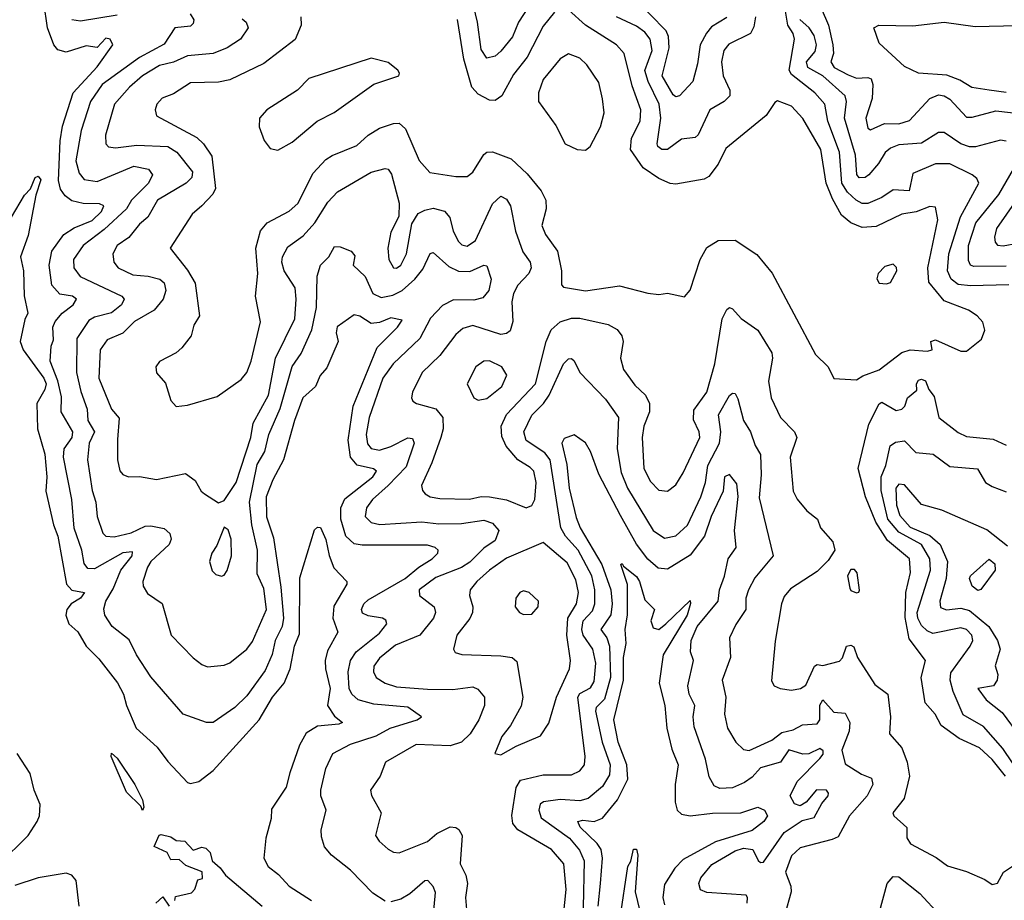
# Model space of a CAD drawing. Extents: x 1245432 to 1420865, y 606325 to 671314.
# Tile 306 of 382: x 1391170 to 1394659, y 638395 to 641514. Entities that reach past the tile are written whole.
import ezdxf

# ---------------------------------------------------------------- set-up
doc = ezdxf.new("R2010")
doc.units = 0

msp = doc.modelspace()

# ---------------------------------------------------------------- linework, layer by layer
at = {"layer": '0CON20XD'}
for points in [[(1392465, 638392.1), (1392421.2, 638421.2), (1392341.8, 638501.8), (1392274.4, 638555), (1392249.5, 638585), (1392239.7, 638620.3), (1392237.8, 638645), (1392256.4, 638715), (1392237.5, 638765), (1392237.3, 638785), (1392255, 638862), (1392280, 638915), (1392341.8, 638948.2), (1392432.5, 638977.5), (1392482.2, 639005), (1392578.8, 639035), (1392593.8, 639045), (1392545, 639079.3), (1392425, 639090.2), (1392369.2, 639105), (1392346.9, 639125), (1392337.5, 639145), (1392333.8, 639205), (1392342.1, 639245), (1392361.9, 639275), (1392445, 639341.6), (1392470.7, 639375), (1392467.6, 639387.6), (1392455, 639394.6), (1392405, 639402.6), (1392385, 639411.8), (1392380.8, 639425), (1392389.6, 639445), (1392405, 639459.7), (1392535.3, 639535), (1392584.3, 639575.7), (1392631.5, 639605), (1392651.5, 639625), (1392652.2, 639635), (1392642.5, 639645), (1392615, 639653.4), (1392383.5, 639653.5), (1392355, 639658.1), (1392325, 639685.4), (1392308.3, 639745), (1392308, 639785), (1392322.4, 639817.6), (1392421.7, 639895), (1392434.6, 639915), (1392423.9, 639923.9), (1392366.2, 639936.2), (1392342.4, 639965), (1392334.4, 640025), (1392351.8, 640145), (1392437.1, 640352.9), (1392508.9, 640425), (1392525, 640450), (1392485, 640458.4), (1392445, 640441.8), (1392415, 640437.8), (1392375, 640464.3), (1392355, 640469.2), (1392295, 640426.9), (1392291.8, 640405), (1392298.2, 640375), (1392279, 640331), (1392258.3, 640281.7), (1392235, 640254.4), (1392217.7, 640215), (1392173.7, 640175), (1392144.2, 640095), (1392105.3, 639955), (1392067.3, 639885), (1392043.8, 639825), (1392045, 639753.3), (1392069.5, 639679.5), (1392095.5, 639504.5), (1392105.2, 639395), (1392099.7, 639365), (1392075.2, 639315), (1392064.2, 639265.8), (1392040.1, 639209.9), (1391975, 639120), (1391932.1, 639077.9), (1391855, 639025.6), (1391832.5, 639025), (1391749.2, 639055), (1391695, 639117.5), (1391635, 639186.7), (1391583.8, 639265), (1391558, 639318), (1391497.8, 639365), (1391471.2, 639405), (1391468.1, 639428.1), (1391475.2, 639455), (1391501.7, 639498.3), (1391528.1, 639565), (1391568.1, 639615), (1391569.6, 639629.6), (1391535, 639625.6), (1391435, 639569.2), (1391411, 639571), (1391398, 639588), (1391390.2, 639635), (1391363.3, 639713.3), (1391355.2, 639815), (1391324.7, 639965.3), (1391328.1, 639995), (1391355.9, 640035), (1391358, 640055), (1391317.1, 640125), (1391318.7, 640178.6), (1391305.2, 640235), (1391277.6, 640305), (1391281.8, 640358.2), (1391289.6, 640380.4), (1391287.9, 640425), (1391296.2, 640445), (1391320.2, 640475), (1391359.8, 640505), (1391371.5, 640525), (1391357.5, 640535), (1391312, 640542), (1391284, 640574), (1391274.2, 640645), (1391283.7, 640695), (1391327, 640753), (1391362.6, 640777.4), (1391426.3, 640803.7), (1391460.3, 640835), (1391468.5, 640855), (1391452.7, 640862.7), (1391395, 640863.1), (1391355, 640873.2), (1391330.9, 640890.9), (1391314.6, 640914.6), (1391307, 640945), (1391313.1, 641085), (1391322.3, 641137.7), (1391360, 641255), (1391445, 641347.6), (1391500, 641425), (1391490.8, 641445), (1391475, 641449.2), (1391444.7, 641415.3), (1391405, 641421.8), (1391335, 641399.3), (1391305, 641408), (1391291.1, 641425), (1391268.4, 641485), (1391255.2, 641575.2)], [(1392994.7, 641595), (1392937, 641505), (1392916.1, 641453.9), (1392875, 641402.3), (1392855, 641384.7), (1392825, 641378.5), (1392805, 641409.2), (1392792.3, 641505), (1392777.4, 641565)], [(1393675, 641521.9), (1393620.6, 641489.4), (1393602.9, 641467), (1393580.5, 641425), (1393571.7, 641358.3), (1393554.7, 641295.3), (1393507.5, 641245), (1393495, 641240.8), (1393485, 641247.8), (1393446, 641315), (1393471.3, 641415), (1393469.3, 641455), (1393461.1, 641475), (1393345, 641594.2)], [(1394133.1, 640875), (1394103.2, 640903.2), (1394082.7, 640935), (1394074.6, 641045), (1394033.2, 641155), (1394023.2, 641215), (1393987.5, 641255), (1393905, 641320.7), (1393896, 641335), (1393915.2, 641445), (1393910.9, 641465), (1393891.2, 641495), (1393875.3, 641595)], [(1391355, 641514.6), (1391385, 641510.2), (1391515, 641531.6)], [(1391773.9, 641535), (1391786.5, 641513.5), (1391785, 641500.8), (1391775, 641491.1), (1391719.4, 641485), (1391682.1, 641427.9), (1391595, 641381), (1391462, 641285), (1391421.5, 641225), (1391387.8, 641122.2), (1391369.4, 641015), (1391381.2, 640971.2), (1391398.6, 640948.6), (1391445, 640941.6), (1391575, 640995.2), (1391626.2, 640985), (1391640.6, 640965), (1391626.7, 640935), (1391565.9, 640875), (1391548.7, 640845), (1391468.9, 640771.1), (1391394.9, 640715.1), (1391360.3, 640665), (1391361.8, 640635), (1391384.6, 640605), (1391531.4, 640535), (1391540, 640525), (1391530.7, 640505), (1391495, 640475.9), (1391435, 640460.7), (1391415, 640448.9), (1391372.2, 640385), (1391371.9, 640265), (1391386.9, 640196.9), (1391409, 640135), (1391411.9, 640095), (1391435.2, 640055), (1391416.5, 640015), (1391410.7, 639955), (1391427.4, 639847.4), (1391440, 639805), (1391444.3, 639754.3), (1391465, 639696), (1391475.4, 639685.4), (1391505, 639682.6), (1391565, 639697.3), (1391615, 639720.2), (1391635, 639721.9), (1391681.9, 639711.9), (1391702.5, 639695), (1391706.2, 639675), (1391700, 639655), (1391635.2, 639594.8), (1391622.4, 639575), (1391606.9, 639525), (1391607.6, 639507.6), (1391622.4, 639482.4), (1391675, 639447.1), (1391706.5, 639335), (1391784.1, 639254.1), (1391815, 639230), (1391835, 639222.2), (1391895, 639228.8), (1391915, 639236.7), (1391975, 639284.6), (1391995, 639311.9), (1392044.8, 639425), (1392035, 639500), (1392011.3, 639551.3), (1392013.1, 639635), (1391992, 639725), (1391984.8, 639805), (1392011.6, 639938.4), (1392038.1, 639985), (1392052.3, 640045), (1392092.9, 640137.1), (1392135, 640286.5), (1392167.4, 640332.6), (1392204.6, 640415.4), (1392221.9, 640495), (1392223.9, 640606.1), (1392236, 640645), (1392265, 640674.6), (1392285, 640711.1), (1392305, 640710), (1392344.2, 640695), (1392357.9, 640677.9), (1392352.1, 640645), (1392393.8, 640605), (1392421.7, 640545), (1392450.6, 640530.6), (1392491.9, 640538.1), (1392525, 640555.2), (1392570.4, 640595), (1392598.7, 640631.3), (1392624.3, 640685.7), (1392635, 640689.6), (1392690.7, 640640.7), (1392725, 640623.5), (1392765, 640622.2), (1392815, 640644.4), (1392825, 640642.5), (1392840.7, 640595), (1392832.5, 640555), (1392810.8, 640529.2), (1392778.7, 640521.3), (1392707.3, 640522.7), (1392667.8, 640502.2), (1392625, 640457.1), (1392587.5, 640385), (1392493.5, 640295), (1392456.8, 640245), (1392408.3, 640105), (1392397.1, 640045), (1392401.8, 640011.8), (1392415.6, 639995.6), (1392445, 639989.7), (1392485, 640002.8), (1392545, 640033.8), (1392561.5, 640031.5), (1392567.7, 640015), (1392539, 639931), (1392475.7, 639865)], [(1392166, 641525), (1392167.8, 641495), (1392146.3, 641443.7), (1392035, 641359.6), (1391915, 641301.5), (1391875, 641292.5), (1391775, 641290.4), (1391715, 641252.2), (1391675, 641236.5), (1391655.6, 641215), (1391650, 641195), (1391655, 641174.3), (1391797.3, 641097.3), (1391820.9, 641075), (1391851.3, 641031.3), (1391863.3, 640916.7), (1391853.9, 640896.1), (1391815, 640855.5), (1391780.9, 640825), (1391703.3, 640705), (1391765, 640627.1), (1391791.3, 640581.3), (1391806.7, 640465), (1391787.2, 640432.8), (1391778.1, 640395), (1391745, 640351.9), (1391725, 640334.5), (1391665.7, 640304.3), (1391652.5, 640285), (1391655, 640263.3), (1391686.6, 640226.6), (1391705.7, 640165.7), (1391725, 640144.2), (1391765, 640148.9), (1391870.3, 640179.7), (1391955, 640239.4), (1391975, 640264.3), (1391990.7, 640305), (1392023.8, 640443.8), (1392005.3, 640535.3), (1392013.5, 640615), (1392006.5, 640705), (1392023.8, 640766.2), (1392046.9, 640795), (1392125, 640836.4), (1392155, 640863.3), (1392209.6, 640970.4), (1392255, 641018.7), (1392276.9, 641033.1), (1392365, 641068.7), (1392405.2, 641104.8), (1392445, 641129.7), (1392495, 641147.2), (1392515, 641148.2), (1392537.2, 641127.2), (1392585, 641015.6), (1392622.7, 640972.7), (1392715, 640959.2), (1392755, 640959.5), (1392775, 640974.4), (1392815, 641036.5), (1392825.3, 641044.7), (1392845, 641046.9), (1392911, 641021), (1392968.5, 640968.5), (1393018.2, 640908.2), (1393033.9, 640875), (1393035.4, 640845), (1393020.3, 640785), (1393033.4, 640753.4), (1393075.3, 640695), (1393089.4, 640625), (1393089.2, 640575), (1393096.9, 640566.9), (1393175, 640553.5), (1393295, 640571.2), (1393395, 640545.6), (1393435, 640541.4), (1393465.8, 640545.8), (1393525, 640533.3), (1393545, 640556.2), (1393580.4, 640665), (1393605, 640707.1), (1393645, 640732.2), (1393705, 640733.5), (1393782.3, 640682.3), (1393836.2, 640616.2), (1393989.1, 640329.1), (1394034, 640285), (1394055, 640243.3), (1394135, 640239.2), (1394156.8, 640253.2), (1394215, 640274.3), (1394295, 640335.9), (1394325, 640345.4), (1394385, 640340.6), (1394403.3, 640345), (1394398.8, 640375), (1394415, 640380), (1394505, 640340), (1394525, 640340), (1394577.4, 640382.6), (1394590, 640415), (1394582.9, 640442.9), (1394562.5, 640465), (1394532, 640485), (1394445, 640518.8), (1394391.7, 640585), (1394387.6, 640635), (1394423.1, 640805), (1394415, 640850.8), (1394395, 640852.2), (1394346.3, 640833.7), (1394295.8, 640825), (1394205, 640782.4), (1394155, 640778.8), (1394115, 640794.8), (1394081.6, 640821.6), (1394049.3, 640879.3), (1394027.3, 640935), (1394008.1, 641055), (1393945, 641163.8), (1393905, 641207.8), (1393855, 641227.5), (1393845, 641221.2), (1393814.8, 641175.2), (1393671.6, 641058.4), (1393645, 641003.1), (1393611.1, 640958.9), (1393595, 640950), (1393495, 640932.2), (1393475, 640933.6), (1393435, 640952), (1393379.3, 640989.3), (1393334, 641055), (1393338.1, 641095), (1393368.3, 641155), (1393370.3, 641195), (1393340.3, 641280.3), (1393311.6, 641395), (1393284.6, 641425), (1393174.9, 641494.9), (1393115, 641549.3)], [(1393065, 641540.7), (1393025, 641491.5), (1392968.2, 641381.8), (1392920.2, 641319.8), (1392878.7, 641245), (1392855, 641227.6), (1392835, 641228.9), (1392795, 641251.1), (1392772, 641275), (1392743.4, 641375), (1392721, 641515)], [(1394009.7, 641555), (1394035.1, 641495.1), (1394051.6, 641425), (1394053.2, 641395), (1394043.9, 641365), (1394055.8, 641345), (1394105, 641318.5), (1394135, 641307.5), (1394175, 641309.6), (1394186.5, 641305), (1394192.2, 641285), (1394190.5, 641235), (1394168.2, 641165), (1394175, 641130), (1394185, 641124), (1394233.6, 641146.4), (1394285, 641145.1), (1394322.9, 641157.1), (1394394.6, 641235), (1394425, 641248.2), (1394445, 641245.2), (1394465, 641232.9), (1394525, 641169.4), (1394545, 641168.9), (1394628.8, 641191.2), (1394721.3, 641181.3)], [(1391957.8, 641517.8), (1391972.5, 641505), (1391980, 641485), (1391952.1, 641445), (1391905.2, 641414.8), (1391855, 641394.8), (1391765, 641386.4), (1391715, 641364), (1391665, 641351.6), (1391604.6, 641315.3), (1391558.7, 641275), (1391506, 641215), (1391474.6, 641105), (1391475, 641074.2), (1391485, 641064.5), (1391509.5, 641060.5), (1391585, 641070.4), (1391695, 641065.2), (1391726.3, 641045), (1391782.8, 640975), (1391779.4, 640955), (1391760.3, 640935), (1391658.2, 640875), (1391623.6, 640815), (1391595, 640790), (1391557.1, 640742.9), (1391515.4, 640715), (1391500.4, 640685), (1391503.1, 640655), (1391518.9, 640635), (1391570.9, 640610.9), (1391625, 640606.2), (1391666.7, 640595), (1391682.2, 640582.2), (1391688.4, 640555), (1391678.8, 640525), (1391646.4, 640485), (1391577.1, 640445), (1391535.5, 640404.5), (1391479.8, 640380.2), (1391455.3, 640345), (1391451, 640245), (1391494.8, 640135), (1391523, 640103), (1391517, 640027), (1391516.1, 639955), (1391525, 639916.2), (1391535, 639903.1), (1391555, 639895.6), (1391595, 639896.9), (1391655, 639885.4), (1391757, 639907), (1391791.8, 639881.8), (1391812.5, 639845), (1391825, 639835.5), (1391875, 639802.9), (1391895, 639811.5), (1391937.2, 639875), (1391988.5, 640035), (1391997.6, 640085), (1392051.7, 640185), (1392076.9, 640315), (1392144.8, 640455), (1392150, 640525), (1392146.4, 640565), (1392107.1, 640625), (1392098.7, 640655), (1392101.5, 640675), (1392120.1, 640709.9), (1392175, 640748.7), (1392215.5, 640794.5), (1392261.8, 640868.2), (1392295.6, 640904.4), (1392415, 640974.7), (1392465, 640987.5), (1392475, 640984.5), (1392486.9, 640966.9), (1392514.7, 640865), (1392513, 640817), (1392485, 640761.4), (1392474.3, 640705), (1392477.7, 640665), (1392495, 640635.6), (1392505, 640633.8), (1392520.9, 640645), (1392540.6, 640685), (1392558.9, 640791.1), (1392582.2, 640827.8), (1392605, 640840.3), (1392635, 640846.5), (1392675, 640836.2), (1392693.8, 640813.8), (1392705.3, 640765), (1392725, 640728.9), (1392737, 640717), (1392755, 640712.5), (1392785, 640732.3), (1392845, 640862.5), (1392875, 640889.1), (1392895, 640878.9), (1392909.2, 640855), (1392926.2, 640765), (1392952.7, 640692.7), (1392978.2, 640655), (1392982.8, 640635), (1392974, 640615), (1392935, 640574.6), (1392919.8, 640545), (1392913.9, 640515), (1392916.7, 640445), (1392907.7, 640412.3), (1392895, 640402.4), (1392875, 640399.5), (1392775, 640430.9), (1392739.6, 640420.4), (1392715, 640399.5), (1392659.2, 640325), (1392596.2, 640265), (1392561.8, 640195), (1392558.5, 640175), (1392563, 640163), (1392575.4, 640155.4), (1392645, 640135.9), (1392669.2, 640105), (1392670, 640065), (1392662.4, 640035), (1392630.7, 639945), (1392593.8, 639865), (1392597.3, 639847.3), (1392607.1, 639835), (1392624.2, 639824.2), (1392658.4, 639818.4), (1392763.5, 639816.5), (1392805, 639825.2), (1392835, 639824.4), (1392895, 639813.6), (1392965, 639785.5), (1392985, 639794.2), (1392995.2, 639814.8), (1393000.2, 639875), (1392991.1, 639915), (1392978.8, 639928.8), (1392935.1, 639955.1), (1392893.8, 640003.8), (1392878, 640038), (1392875.6, 640075), (1392895, 640115.8), (1392997.7, 640225), (1393035.7, 640374.3), (1393053.6, 640416.4), (1393085, 640444.7), (1393125, 640457.4), (1393155, 640457.1), (1393254.7, 640434.7), (1393286.6, 640416.6), (1393303.9, 640395), (1393308.2, 640375), (1393298.5, 640315), (1393308.9, 640275), (1393349.4, 640219.4), (1393387.3, 640185), (1393401.4, 640155), (1393401.2, 640125), (1393381.4, 640075), (1393375.3, 640035), (1393381.4, 639925), (1393405, 639878.2), (1393435, 639848.2), (1393465, 639844.5), (1393495, 639866.5), (1393520.2, 639909.8), (1393579.5, 640035), (1393577.4, 640055), (1393556.8, 640096.8), (1393558.2, 640131.8), (1393605.1, 640194.9), (1393632.4, 640295), (1393658.8, 640455), (1393675, 640488.1), (1393685, 640494.4), (1393695, 640490.5), (1393726.2, 640456.2), (1393784.7, 640414.7), (1393834.7, 640335), (1393837.2, 640315), (1393823.6, 640233.6), (1393832.2, 640175), (1393865.7, 640105.7), (1393915.2, 640055.2), (1393923.3, 640035), (1393900.3, 639965), (1393910.8, 639845), (1393925, 639815.6), (1393959.4, 639775), (1393996.9, 639745), (1394006.9, 639715), (1394050.6, 639665), (1394057.9, 639635), (1394035, 639599.5), (1393995, 639560), (1393901, 639499), (1393878.8, 639471.2), (1393869.2, 639445), (1393846.4, 639313.6), (1393833.2, 639173.2), (1393843.3, 639155), (1393865, 639146), (1393905, 639139.4), (1393936.2, 639145), (1393955, 639156.9), (1393985.8, 639225), (1393995, 639231.1), (1394015, 639226.9), (1394075, 639242.9), (1394085, 639254), (1394100, 639295), (1394115, 639299.6), (1394125, 639293.1), (1394138.5, 639255), (1394199.9, 639159.9), (1394245.3, 639125), (1394255.4, 639045), (1394251.8, 638985), (1394295.8, 638935.8), (1394314.1, 638885), (1394322.5, 638835), (1394304.1, 638755.9), (1394264, 638705), (1394266.7, 638695), (1394313.1, 638653.1), (1394313, 638617), (1394326.4, 638595), (1394417.2, 638547.2), (1394457.2, 638517.2), (1394525, 638497.8), (1394589.2, 638469.2), (1394615, 638450.8), (1394635, 638456.2), (1394656.2, 638495), (1394695, 638521.2)], [(1393777.6, 641525), (1393771.2, 641488.8), (1393759.1, 641465), (1393682.5, 641427.5), (1393665, 641405.6), (1393656.9, 641365), (1393662, 641315), (1393685.5, 641265), (1393685.5, 641245), (1393665.6, 641225), (1393615, 641195.4), (1393573.4, 641106.6), (1393562.9, 641097.1), (1393515, 641091.6), (1393465.6, 641055), (1393445, 641054.7), (1393430.8, 641065), (1393428.4, 641075), (1393441.1, 641165), (1393436.3, 641215), (1393397.2, 641295), (1393385.1, 641334.9), (1393410.4, 641405), (1393404.3, 641445), (1393385, 641470), (1393355, 641491), (1393284.2, 641524.2)], [(1394665, 641084.6), (1394645, 641087.6), (1394556.4, 641063.6), (1394535, 641063.9), (1394505, 641075.2), (1394445, 641115.3), (1394425, 641114.7), (1394365, 641077.6), (1394285, 641071.1), (1394255, 641059.3), (1394235.9, 641044.1), (1394212.9, 641005), (1394178.9, 640965), (1394165, 640955.7), (1394144.8, 640954.8), (1394136, 640966), (1394131.6, 641035), (1394091.8, 641165), (1394099.3, 641225), (1394095.2, 641245), (1394015, 641315.9), (1393962.1, 641345), (1393958.3, 641365), (1393988.8, 641401.2), (1393993.2, 641425), (1393985, 641458.5), (1393967, 641485), (1393933.8, 641515)], [(1394665, 641256.2), (1394605, 641264.2), (1394544, 641274), (1394500.4, 641300.4), (1394455, 641318.1), (1394355, 641324.5), (1394305, 641348), (1394215, 641431.2), (1394196.2, 641485), (1394214.5, 641495.5), (1394335, 641492.5), (1394445, 641506.1), (1394555, 641489.8), (1394705, 641493.4)], [(1393175, 641052.5), (1393190.8, 641065), (1393228.2, 641135), (1393240.9, 641185), (1393235.5, 641234.5), (1393221.7, 641291.7), (1393180, 641355), (1393155, 641377.5), (1393115, 641393.1), (1393085, 641375.6), (1393025, 641302.9), (1393008.5, 641255), (1393007.8, 641225), (1393070, 641140), (1393103.1, 641075), (1393145.5, 641054.5), (1393175, 641052.5)], [(1392085, 641052), (1392135, 641080.6), (1392224.3, 641155), (1392284.7, 641185.3), (1392424.5, 641285.5), (1392513.3, 641315), (1392515.8, 641325), (1392510, 641335), (1392475, 641362.5), (1392415, 641378), (1392195, 641306.2), (1392154.2, 641265), (1392045.7, 641195), (1392020, 641165), (1392018.6, 641135), (1392036.8, 641086.8), (1392057.7, 641057.7), (1392085, 641052)], [(1394674.4, 640575.6), (1394538.8, 640571.2), (1394495, 640576.1), (1394470.7, 640595), (1394457.8, 640625), (1394461.7, 640685), (1394503.5, 640816.5), (1394568, 640935), (1394561.7, 640951.7), (1394544.7, 640964.8), (1394465, 641003.7), (1394415, 641004.2), (1394335, 640970), (1394321.8, 640908.2), (1394265, 640911.2), (1394225.2, 640884.8), (1394175, 640863.9), (1394155, 640863.1), (1394133.1, 640875)], [(1394665, 640640.9), (1394550.3, 640640.3), (1394539.1, 640645), (1394531.7, 640661.7), (1394531.7, 640715), (1394558, 640795), (1394639.4, 640895), (1394690.6, 640985)], [(1391140.6, 640815), (1391187.4, 640892.6), (1391208.8, 640915), (1391225, 640955.8), (1391235, 640960), (1391245, 640947.5), (1391227.3, 640892.7), (1391200.2, 640749.8), (1391172.9, 640675), (1391183.2, 640625), (1391186.3, 640536.3), (1391199.1, 640475), (1391187.9, 640452.1), (1391172.2, 640375), (1391182.9, 640345), (1391255.8, 640245), (1391263.3, 640225), (1391258.9, 640205), (1391231.2, 640155), (1391233.2, 640065), (1391259, 639975), (1391266.1, 639895), (1391262.6, 639845), (1391289.3, 639725), (1391305.3, 639685.3), (1391335.5, 639515.5), (1391355, 639493.4), (1391399.5, 639485), (1391385.2, 639465), (1391352.2, 639445), (1391336.7, 639425), (1391333.6, 639405), (1391344.2, 639374.2), (1391376, 639346), (1391405, 639295.5), (1391450.4, 639250.4), (1391516.1, 639166.1), (1391538.1, 639125), (1391548.1, 639085), (1391582.2, 639005), (1391657.6, 638937.6), (1391695, 638887.3), (1391765, 638812.5), (1391775, 638808.8), (1391805, 638816.7), (1391855, 638854.6), (1392019.1, 639035), (1392065.7, 639115), (1392106.8, 639165), (1392128, 639215), (1392143.4, 639295), (1392161.4, 639338.6), (1392162.4, 639537.6), (1392215, 639707.5), (1392225, 639717.5), (1392236, 639716), (1392255, 639673.3), (1392266.5, 639616.5), (1392283.1, 639573.1), (1392329.2, 639525), (1392328.6, 639515), (1392282.5, 639437.5), (1392279.2, 639395), (1392297.1, 639345), (1392261.1, 639278.9), (1392252.4, 639245), (1392253.4, 639215), (1392269.7, 639145), (1392260.7, 639085), (1392285, 639047.1), (1392313.3, 639025), (1392301.2, 639018.8), (1392225, 639011.9), (1392185, 638987.2), (1392161.7, 638945), (1392126.9, 638846.9), (1392113.8, 638796.2), (1392061.7, 638718.3), (1392061.4, 638685), (1392041.6, 638615), (1392035.4, 638545), (1392050, 638515), (1392086.9, 638486.9), (1392125, 638445.6), (1392204.2, 638395)], [(1394728.9, 640915), (1394631.3, 640775), (1394624.1, 640744.1), (1394626.5, 640726.5), (1394635, 640715.8), (1394655, 640713.2), (1394705, 640723.2)], [(1394241.7, 640578.3), (1394255, 640583.8), (1394278, 640625), (1394277, 640637), (1394265, 640648.8), (1394235, 640640), (1394212, 640615), (1394206.4, 640596.4), (1394215, 640581.2), (1394241.7, 640578.3)], [(1393092.3, 638295), (1393106.4, 638433.6), (1393098.1, 638525), (1393053.8, 638575), (1392935.2, 638645.2), (1392916.9, 638666.9), (1392914, 638696), (1392929.5, 638795), (1392945, 638820.9), (1393025, 638840.3), (1393125, 638840.3), (1393155, 638853.8), (1393170.7, 638875), (1393173.2, 638905), (1393147, 639115), (1393155, 639127.3), (1393192, 639148), (1393205, 639170), (1393211.5, 639235), (1393201.1, 639285), (1393167, 639335), (1393162.2, 639355), (1393166, 639385), (1393199, 639421), (1393208, 639445), (1393207.9, 639495), (1393197.1, 639545), (1393149.3, 639635), (1393104.1, 639685), (1393087.6, 639715), (1393049.9, 639955), (1393030.5, 639980.5), (1392964.5, 640024.5), (1392956.3, 640055), (1392985, 640113.9), (1393025.4, 640154.6), (1393045.4, 640184.6), (1393097.1, 640295), (1393115, 640313.5), (1393125, 640314.4), (1393135, 640305.8), (1393154.5, 640265), (1393245, 640170.5), (1393291.2, 640105), (1393286.9, 639995), (1393301.1, 639911.1), (1393323.3, 639855), (1393414.7, 639705), (1393455, 639678), (1393495, 639686.1), (1393535.8, 639724.2), (1393583.5, 639825), (1393600.4, 639875), (1393608.7, 639935), (1393649.9, 640015), (1393653.7, 640055), (1393645.7, 640115), (1393685, 640183.1), (1393695, 640191.9), (1393705, 640190), (1393715, 640171.2), (1393734.1, 640095), (1393758.8, 640055), (1393775.8, 640005.7), (1393794.8, 639974.8), (1393797.5, 639902.5), (1393790.5, 639820.5), (1393839.5, 639615), (1393775, 639537.1), (1393751.7, 639495), (1393743.2, 639465), (1393742.9, 639425), (1393707.4, 639372.6), (1393684.6, 639325), (1393688.7, 639255), (1393658.7, 639175), (1393672.4, 639115), (1393666.7, 639055), (1393678, 639005), (1393707.3, 638955), (1393735, 638929.6), (1393755, 638925.9), (1393835, 638962.3), (1393870, 638990), (1393910.7, 638999.3), (1393943.1, 639016.9), (1393995, 639020.3), (1394005.1, 639034.9), (1394005, 639086.2), (1394015, 639105.3), (1394055, 639062), (1394095, 639058), (1394110.8, 639025), (1394108.5, 638995), (1394082.9, 638927.1), (1394095, 638879.2), (1394152.7, 638842.7), (1394188.4, 638828.4), (1394192.5, 638805), (1394172.1, 638765), (1394110.5, 638695), (1394069.5, 638620.5), (1394049.1, 638610.9), (1393935, 638580.9), (1393905, 638552.5), (1393883.5, 638495), (1393902.5, 638445), (1393902.9, 638425), (1393881.2, 638345)], [(1392795, 640166.9), (1392825, 640172.2), (1392878.5, 640215), (1392895.6, 640255), (1392878.6, 640285), (1392835, 640306.6), (1392815, 640304.5), (1392785.6, 640285), (1392755.6, 640225), (1392779.2, 640175), (1392795, 640166.9)], [(1394663.2, 638835), (1394615, 638894.3), (1394570.3, 638935), (1394498.8, 638968.8), (1394434.5, 639014.5), (1394413.1, 639055), (1394378.2, 639095), (1394364.2, 639185), (1394379.5, 639245), (1394321.4, 639321.4), (1394307, 639397), (1394309.2, 639485), (1394326.7, 639556.7), (1394323.1, 639605), (1394245, 639669.8), (1394203.4, 639735), (1394167.2, 639825), (1394140.9, 639925), (1394178.6, 640081.4), (1394215, 640153.3), (1394225, 640160), (1394275, 640130), (1394295, 640134.4), (1394305.6, 640145), (1394315.4, 640175), (1394348.1, 640201.9), (1394347.5, 640225), (1394355, 640238.2), (1394365, 640241.1), (1394379.1, 640235), (1394390.8, 640205), (1394410.3, 640180.3), (1394426.1, 640105), (1394495, 640052.2), (1394525, 640037.9), (1394618.5, 640028.5), (1394665, 640007.1)], [(1393747.1, 638385), (1393749.2, 638405), (1393744, 638414), (1393605, 638422.8), (1393582.6, 638432.6), (1393576.2, 638455), (1393582.9, 638475), (1393622, 638522), (1393705, 638570.5), (1393735, 638580.2), (1393767.5, 638575), (1393786.6, 638536.6), (1393795, 638529.2), (1393805, 638530), (1393878.8, 638635), (1393942.5, 638677.5), (1393985, 638688.2), (1394011.7, 638738.3), (1394034.6, 638765), (1394036.2, 638775), (1394028.1, 638785), (1393993.3, 638786.7), (1393956.9, 638743.1), (1393935, 638730.3), (1393915, 638737.3), (1393899.3, 638765), (1393925, 638816.6), (1394005, 638897.2), (1394016.6, 638913.4), (1394017.3, 638925), (1394005, 638933), (1393965.5, 638914.5), (1393945, 638913.2), (1393895, 638928.9), (1393865.9, 638885), (1393795, 638864.5), (1393765, 638831.3), (1393737.7, 638812.3), (1393695, 638793.8), (1393651.2, 638791.2), (1393630.5, 638800.5), (1393613.2, 638833.2), (1393599.3, 638895), (1393560.3, 639009.7), (1393555.8, 639045), (1393562.4, 639085), (1393541.9, 639125), (1393537.2, 639155), (1393556.9, 639245), (1393546.6, 639275), (1393549.2, 639315), (1393570.7, 639365), (1393645.3, 639455), (1393649.2, 639495), (1393667, 639543), (1393680.5, 639605), (1393708.1, 639645), (1393702.7, 639705), (1393715.2, 639825.2), (1393710.9, 639870.9), (1393685, 639903.6), (1393666.9, 639895), (1393662.4, 639845), (1393620.5, 639755), (1393596.6, 639685), (1393545, 639617.3), (1393465, 639568.2), (1393431.7, 639571.7), (1393395, 639603.5), (1393355, 639656.7), (1393298.2, 639758.2), (1393221.6, 639905), (1393192.5, 639985), (1393175, 640015.7), (1393135, 640044), (1393099.1, 640030.9), (1393090.9, 640015), (1393109, 639939), (1393117, 639855), (1393141.2, 639751.2), (1393156.4, 639715), (1393232.7, 639585), (1393264, 639495), (1393269.6, 639445), (1393265, 639406.9), (1393228.9, 639355), (1393250, 639325), (1393259.9, 639295), (1393263.2, 639185), (1393242.2, 639107.8), (1393212.3, 639077.7), (1393209.9, 639065), (1393233.7, 638955), (1393261.6, 638875), (1393259.8, 638840.2), (1393235, 638798.6), (1393184.5, 638755.5), (1393155, 638747.7), (1393085, 638752.6), (1393025.7, 638744.3), (1393014.1, 638735.9), (1393009, 638715), (1393017.8, 638687.8), (1393118.4, 638615), (1393153.1, 638573.1), (1393170, 638535), (1393162.5, 638205)], [(1394720, 638835), (1394653.1, 638933.1), (1394585, 639010.6), (1394512.7, 639052.7), (1394477.3, 639135), (1394467.2, 639175), (1394468.7, 639201.4), (1394538.1, 639295), (1394546.6, 639315), (1394543.8, 639335), (1394525, 639354.6), (1394505, 639360.5), (1394405, 639340.3), (1394385, 639349.6), (1394365, 639369.1), (1394352.2, 639395), (1394350, 639415), (1394396.8, 639565), (1394394.5, 639605), (1394364.8, 639655), (1394285, 639699.4), (1394245.9, 639745.9), (1394222.8, 639847.2), (1394222.3, 639895), (1394239.2, 639935), (1394254.7, 640005.3), (1394272.5, 640017.5), (1394305, 640023.2), (1394345, 639980.9), (1394405.9, 639975.9), (1394465, 639931.3), (1394563, 639923), (1394591.5, 639875), (1394615, 639861.2), (1394665, 639842.6)], [(1392475.7, 639865), (1392420.5, 639815), (1392398.4, 639785), (1392393.9, 639755), (1392415, 639733.6), (1392446.2, 639726.2), (1392595, 639735.6), (1392655, 639728.4), (1392735, 639730), (1392815, 639741.5), (1392845, 639730.7), (1392867.1, 639705), (1392855, 639670), (1392815, 639642.4), (1392765, 639592.9), (1392735, 639574.5), (1392645, 639538.3), (1392585, 639495.6), (1392586.9, 639475), (1392639.1, 639435), (1392642.8, 639415), (1392635.9, 639394.1), (1392587.8, 639335), (1392501.1, 639298.9), (1392445, 639253.3), (1392425.3, 639225), (1392424.1, 639205), (1392433.2, 639185), (1392464.5, 639164.5), (1392505, 639152), (1392615, 639143.5), (1392705, 639142), (1392775, 639151.6), (1392793.2, 639143.2), (1392817.1, 639115), (1392816.5, 639085), (1392796.7, 639035), (1392765.8, 638985), (1392734.8, 638955.2), (1392695, 638942.5), (1392575, 638946.7), (1392466.4, 638885), (1392447.5, 638835), (1392412.9, 638785), (1392416.1, 638766.1), (1392450.9, 638705), (1392431.1, 638625), (1392443.1, 638605), (1392475, 638576.5), (1392495, 638565.5), (1392515, 638563.5), (1392615, 638603.5), (1392648, 638632), (1392695, 638655.5), (1392715, 638653.8), (1392726.1, 638646.1), (1392737.6, 638625), (1392730.6, 638525), (1392750.3, 638485), (1392757.1, 638455), (1392750, 638405), (1392755.5, 638335)], [(1394669.5, 639649.5), (1394597, 639707), (1394436.9, 639776.9), (1394365, 639797), (1394305, 639867.3), (1394285, 639869.2), (1394274.4, 639855), (1394276.9, 639795), (1394288.5, 639758.5), (1394325, 639716.7), (1394395, 639686.9), (1394431.7, 639655), (1394456.8, 639595), (1394452.2, 639535), (1394430.4, 639455), (1394433, 639433), (1394454.1, 639424.1), (1394505, 639429.9), (1394535, 639421.4), (1394603.2, 639365), (1394634.8, 639315), (1394643.3, 639285), (1394625.6, 639225.6), (1394636, 639195), (1394633.3, 639175), (1394620, 639155), (1394564.2, 639145), (1394594.4, 639105), (1394650.4, 639060.4), (1394713.9, 638975)], [(1391885, 639543.3), (1391895, 639546.7), (1391905, 639563.3), (1391920.4, 639615), (1391918.9, 639675), (1391908.1, 639708.1), (1391895, 639717.5), (1391868.5, 639651.5), (1391850.6, 639625), (1391842.9, 639595), (1391852.1, 639562.1), (1391865, 639548.8), (1391885, 639543.3)], [(1392875, 638911.1), (1392928.5, 638941.5), (1393015, 638978), (1393045, 639022.5), (1393072, 639115), (1393118.6, 639215), (1393121.4, 639245), (1393109, 639335), (1393111.6, 639395), (1393143.2, 639445), (1393149.6, 639485), (1393140.8, 639530.8), (1393110.3, 639590.3), (1393025, 639662.3), (1392895, 639606.9), (1392835, 639564.3), (1392789.6, 639525), (1392766.1, 639495), (1392764.1, 639475), (1392775.8, 639435), (1392774.7, 639415), (1392765, 639393.5), (1392718.8, 639335), (1392707.5, 639285), (1392713.3, 639273.3), (1392736.4, 639266.4), (1392875, 639261.3), (1392915, 639255.3), (1392931.7, 639241.7), (1392952.3, 639115), (1392946.6, 639083.4), (1392908.8, 639015), (1392878.5, 638975), (1392854, 638915), (1392875, 638911.1)], [(1393219.1, 638375), (1393227.7, 638455), (1393235.2, 638545), (1393230, 638575), (1393216.1, 638596.1), (1393156.2, 638655), (1393147.1, 638675), (1393165, 638679.7), (1393205.8, 638674.2), (1393235, 638685.9), (1393288.2, 638751.8), (1393325.2, 638825), (1393321.5, 638875), (1393290.1, 638955), (1393274.8, 639035), (1393309.7, 639175), (1393309.3, 639255), (1393318.4, 639305), (1393314.7, 639354.8), (1393323.9, 639406.1), (1393323.5, 639513.5), (1393300, 639585), (1393305, 639588.8), (1393308.8, 639578.8), (1393355, 639542.3), (1393366.4, 639525), (1393385, 639459.4), (1393418.6, 639425), (1393405.6, 639385), (1393415, 639360), (1393435, 639354.5), (1393459.1, 639375), (1393545, 639457.5), (1393547.1, 639447.1), (1393534.5, 639405), (1393450, 639265), (1393436.2, 639165), (1393455.3, 639085), (1393462.9, 639005), (1393481.1, 638931.1), (1393503.3, 638875), (1393491.9, 638805), (1393492.8, 638742.8), (1393500, 638715), (1393515, 638700.8), (1393545, 638694.2), (1393625, 638703.8), (1393725, 638704.7), (1393785, 638725.7), (1393808.8, 638715), (1393819.2, 638695), (1393807.1, 638675), (1393765, 638643.1), (1393635, 638602), (1393520.5, 638539.5), (1393491.3, 638508.7), (1393455, 638450.8), (1393449, 638405), (1393455, 638379.4)], [(1394565, 639492.5), (1394545, 639507.5), (1394535.5, 639535), (1394538.2, 639545), (1394605, 639603.3), (1394625, 639587.1), (1394626.5, 639565), (1394575, 639496.7), (1394565, 639492.5)], [(1394135, 639484.2), (1394143.6, 639486.4), (1394145.9, 639494.1), (1394137.2, 639555), (1394127.5, 639567.5), (1394115, 639567.6), (1394103.1, 639545), (1394111.3, 639501.3), (1394115, 639492.5), (1394135, 639484.2)], [(1392955, 639408), (1392985, 639408.8), (1393007.5, 639435), (1393008, 639455), (1392975, 639486), (1392955, 639492), (1392942, 639485), (1392928, 639465), (1392926, 639435), (1392941.2, 639415), (1392955, 639408)], [(1391096.5, 638523.5), (1391200, 638625), (1391232.5, 638675), (1391240.8, 638695), (1391243.1, 638735), (1391221.6, 638785), (1391207.3, 638845), (1391160.8, 638915)], [(1391605, 638712.9), (1391599.1, 638729.1), (1391548.8, 638778.8), (1391494.6, 638905), (1391495, 638916), (1391515, 638899.4), (1391578.2, 638805), (1391605, 638751.2), (1391610, 638725), (1391605, 638712.9)], [(1391720, 638395), (1391721.7, 638408.3), (1391778.3, 638421.7), (1391790, 638435), (1391801.7, 638468.3), (1391817.5, 638472.5), (1391816.4, 638496.4), (1391758.7, 638518.7), (1391735, 638539.4), (1391705, 638538.8), (1391692, 638565), (1391646.2, 638586.2), (1391664.3, 638625.7), (1391671.1, 638628.9), (1391705, 638620.7), (1391725, 638606.7), (1391755.3, 638605.3), (1391785, 638573.5), (1391815, 638583.1), (1391829.5, 638579.5), (1391844.5, 638564.5), (1391852, 638535), (1391880.7, 638510.7), (1391899.4, 638485), (1392028.6, 638375)], [(1393297.1, 638332.9), (1393324.5, 638515), (1393335.6, 638534.4), (1393345, 638576.7), (1393355, 638576.7), (1393359.6, 638555), (1393350.8, 638425), (1393375, 638322.5)], [(1391381.3, 638375), (1391369.6, 638465), (1391354.7, 638484.7), (1391335, 638492), (1391235, 638474.8), (1391152.4, 638447.6)], [(1392635, 638334.2), (1392642.8, 638422.8), (1392635, 638444.3), (1392616.2, 638465), (1392605, 638464.4), (1392552.1, 638417.9), (1392520.6, 638399.4), (1392485, 638390.4)], [(1394216.1, 638355), (1394243.4, 638455), (1394265, 638480), (1394285, 638478.2), (1394359, 638419), (1394431.4, 638341.4)], [(1391652.5, 638385), (1391677.5, 638407.5), (1391700, 638375)]]:
    msp.add_lwpolyline(points, dxfattribs=at)

doc.saveas('drawing.dxf')
